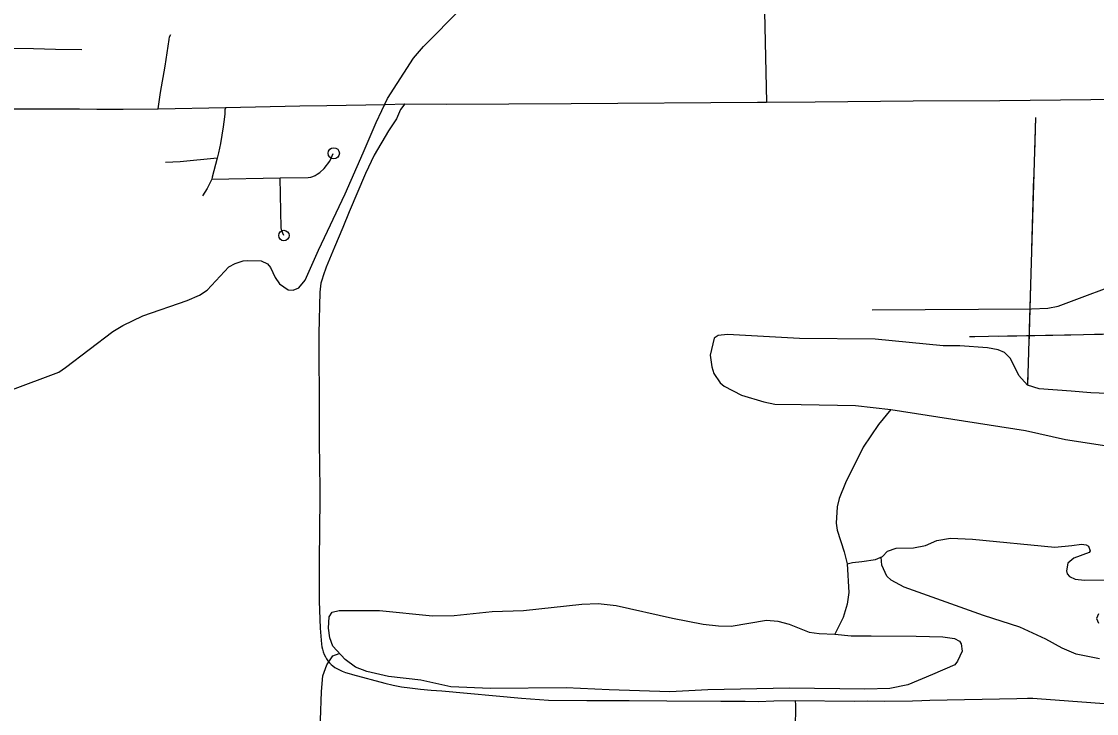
# Model space of a CAD drawing. Extents: x -19 to 366, y -4 to 359.
# Drawn here: x 158.416 to 159.537, y 188.145 to 188.866 of the extents above; entities that cross this region are included whole.
import ezdxf

# ---------------------------------------------------------------- set-up
doc = ezdxf.new("R2010")
doc.units = 0
for name, color, linetype in [('R_ROW', 7, 'Continuous'), ('R_ROW Annot', 7, 'Continuous'), ('R_Striping', 7, 'Continuous'), ('R_Temp Easement', 7, 'Continuous'), ('R_Water Annot', 7, 'Continuous'), ('Sheet Fence', 7, 'Continuous'), ('T_Detection Zones', 7, 'Continuous'), ('T_Indications', 7, 'Continuous')]:
    doc.layers.add(name, color=color, linetype=linetype)

msp = doc.modelspace()

# ---------------------------------------------------------------- linework, layer by layer
at = {"layer": 'R_ROW'}
msp.add_lwpolyline([(159.223, 188.1581), (159.2846, 188.1575), (159.2988, 188.1577), (159.3157, 188.1576), (159.3454, 188.158), (159.3549, 188.1583), (159.3633, 188.1587), (159.4541, 188.1604), (159.4653, 188.1607), (159.466, 188.1607), (159.4707, 188.1606), (159.4753, 188.1604), (159.6199, 188.1496)], dxfattribs=at)
at = {"layer": 'R_ROW Annot'}
msp.add_lwpolyline([(158.7262, 188.5406), (158.7263, 188.5093), (158.7265, 188.4831), (158.7267, 188.4276), (158.7271, 188.3788), (158.7271, 188.3692), (158.7265, 188.3035), (158.7267, 188.2617), (158.7276, 188.2337), (158.7288, 188.2171), (158.7293, 188.2143), (158.7299, 188.2116), (158.7308, 188.2089), (158.7319, 188.2062), (158.7331, 188.2037), (158.7343, 188.2016), (158.7357, 188.1995), (158.7373, 188.1976), (158.739, 188.1959), (158.7408, 188.1942), (158.7428, 188.1927), (158.7449, 188.1914), (158.7505, 188.1887), (158.754, 188.1873), (158.7577, 188.1862), (158.7602, 188.1856), (158.7612, 188.1854), (158.7951, 188.1762), (158.8037, 188.1743), (158.8123, 188.1726), (158.821, 188.1713), (158.8321, 188.17), (158.8433, 188.1689), (158.8544, 188.1682), (158.9374, 188.1606), (158.9658, 188.1585), (159.0057, 188.1581), (159.0273, 188.1583), (159.05, 188.1583), (159.0892, 188.1578), (159.1453, 188.1574), (159.1709, 188.1574), (159.1845, 188.1572), (159.2006, 188.1578), (159.223, 188.1581)], dxfattribs=at)
at = {"layer": 'R_Striping'}
for p, q in [((158.6145, 188.7017), (158.6858, 188.7029)), ((158.6858, 188.7029), (158.715, 188.7034))]:
    msp.add_line(p, q, dxfattribs=at)
for points in [[(159.1853, 189.1273), (159.1932, 188.7817)], [(158.5585, 188.7749), (158.561, 188.7918), (158.5658, 188.8193), (158.57, 188.847), (158.5706, 188.8499), (158.5718, 188.8522)], [(158.357, 188.8387), (158.3889, 188.8381), (158.4287, 188.8377), (158.4514, 188.8371), (158.4791, 188.8367)], [(159.1932, 188.7817), (159.2437, 188.7821), (159.346, 188.7831), (159.4364, 188.7835), (159.7842, 188.7873)], [(158.3919, 188.775), (158.434, 188.7749), (158.449, 188.7749), (158.4766, 188.7747), (158.4945, 188.7745), (158.5158, 188.7745), (158.5221, 188.7745), (158.5585, 188.7749)], [(158.5585, 188.7749), (158.6292, 188.7764)], [(158.6292, 188.7764), (158.6281, 188.7737), (158.628, 188.7692), (158.6272, 188.7613), (158.6265, 188.756), (158.625, 188.7475), (158.6237, 188.7388), (158.6216, 188.729), (158.6202, 188.7235)], [(158.6292, 188.7764), (158.7062, 188.7779), (158.7346, 188.7785), (158.7954, 188.7794), (158.816, 188.78)], [(158.816, 188.78), (158.8115, 188.7741), (158.8071, 188.7644), (158.7989, 188.7521), (158.7838, 188.7266), (158.7749, 188.7074), (158.7577, 188.6675), (158.7512, 188.6513), (158.7424, 188.6306), (158.734, 188.6099), (158.7306, 188.6007), (158.7296, 188.5974), (158.7284, 188.593), (158.7271, 188.5839), (158.7262, 188.5406)], [(158.816, 188.78), (158.8593, 188.7799), (158.9895, 188.7805), (159.1838, 188.7817), (159.1932, 188.7817)], [(158.6202, 188.7235), (158.5814, 188.7196), (158.5664, 188.7191)], [(158.6202, 188.7235), (158.6151, 188.7036)], [(158.715, 188.7034), (158.7179, 188.7036), (158.7198, 188.7043), (158.7224, 188.7055), (158.7246, 188.7069), (158.7272, 188.7086), (158.7319, 188.7127), (158.7378, 188.7202), (158.7412, 188.7283)], [(158.6145, 188.7017), (158.6142, 188.7009), (158.6097, 188.6917), (158.6047, 188.6843)], [(158.6151, 188.7036), (158.6145, 188.7017)], [(158.6896, 188.6427), (158.6876, 188.6476), (158.6868, 188.6508), (158.6858, 188.7029)]]:
    msp.add_lwpolyline(points, dxfattribs=at)
for centre, radius in [((158.7417, 188.7285), 0.00588), ((158.6898, 188.6428), 0.00545)]:
    msp.add_circle(centre, radius, dxfattribs=at)
at = {"layer": 'R_Temp Easement'}
for points in [[(158.6473, 188.6163), (158.6514, 188.6167), (158.666, 188.6163), (158.6725, 188.6133), (158.6759, 188.6095), (158.6806, 188.599), (158.685, 188.5924), (158.6941, 188.5863), (158.6994, 188.5859), (158.7052, 188.5882), (158.7119, 188.5963), (158.7257, 188.6275), (158.7537, 188.6864), (158.7723, 188.7289), (158.7861, 188.7606), (158.7979, 188.7855), (158.8248, 188.8275), (158.8352, 188.84), (158.875, 188.8799)], [(158.0329, 188.3031), (158.0536, 188.3149), (158.1262, 188.3593), (158.18, 188.3878), (158.2328, 188.4098), (158.3071, 188.4451), (158.4552, 188.5005), (158.462, 188.5053), (158.5113, 188.5429), (158.5219, 188.5491), (158.5425, 188.5592), (158.5889, 188.5751), (158.6018, 188.5806), (158.6096, 188.5859), (158.6323, 188.6102), (158.6391, 188.6137), (158.6473, 188.6163)], [(159.4652, 188.487), (159.4562, 188.497), (159.4476, 188.5145), (159.4412, 188.521), (159.4346, 188.5236), (159.4234, 188.5257), (159.3948, 188.5278), (159.3774, 188.5277), (159.3064, 188.5349), (159.2276, 188.5355), (159.1524, 188.5397), (159.1425, 188.5388), (159.1384, 188.5359), (159.1342, 188.5183), (159.1361, 188.5061), (159.1383, 188.4991), (159.1448, 188.4892), (159.149, 188.4858), (159.1669, 188.4766), (159.1904, 188.4694), (159.2016, 188.4669), (159.2291, 188.4666), (159.2859, 188.4658), (159.3226, 188.4616), (159.463, 188.4395), (159.5048, 188.4303), (159.6069, 188.4145)], [(159.5832, 188.4767), (159.5313, 188.4788), (159.5109, 188.4807), (159.4774, 188.4832), (159.4652, 188.487)], [(159.3226, 188.4616), (159.3097, 188.4458), (159.294, 188.4223), (159.2756, 188.3849), (159.269, 188.3689), (159.2667, 188.3602), (159.2658, 188.3429), (159.2667, 188.3357), (159.2741, 188.3132), (159.2773, 188.3005), (159.279, 188.2707), (159.2773, 188.2585), (159.2729, 188.2447), (159.2642, 188.2274)], [(159.3139, 188.3083), (159.3194, 188.314), (159.3283, 188.317), (159.3464, 188.3172), (159.3588, 188.3199), (159.3707, 188.3248), (159.3849, 188.3274), (159.408, 188.3265), (159.4936, 188.3179), (159.5114, 188.3196), (159.5214, 188.3211), (159.5264, 188.3203), (159.529, 188.319), (159.5305, 188.3143), (159.5294, 188.3126), (159.5135, 188.3067), (159.5072, 188.3014), (159.5059, 188.2934), (159.5067, 188.2903), (159.5089, 188.2875), (159.5148, 188.2848), (159.5248, 188.2837), (159.5589, 188.2839)], [(159.2773, 188.3005), (159.2828, 188.3022), (159.2925, 188.3032), (159.3067, 188.3051), (159.3139, 188.3083)], [(159.5404, 188.2016), (159.5161, 188.2064), (159.5013, 188.2128), (159.4845, 188.2222), (159.4574, 188.2345), (159.4195, 188.2467), (159.3368, 188.2762), (159.3231, 188.2836), (159.3184, 188.2878), (159.3133, 188.2994), (159.3125, 188.3075)], [(159.3771, 188.2245), (159.389, 188.223), (159.3943, 188.2201), (159.3962, 188.2173), (159.397, 188.2097), (159.3924, 188.1992), (159.3894, 188.1954), (159.3661, 188.1852), (159.3403, 188.1747), (159.3216, 188.1707), (159.2956, 188.17), (159.2169, 188.1712), (159.1318, 188.1695), (159.0922, 188.1672), (159.029, 188.1695), (158.9841, 188.1713), (158.9053, 188.1706), (158.864, 188.1725), (158.8326, 188.1795), (158.7987, 188.1833), (158.7763, 188.1883), (158.7644, 188.193), (158.7536, 188.2008), (158.7409, 188.2149), (158.7377, 188.2234), (158.7364, 188.2337), (158.7369, 188.2455), (158.74, 188.2502), (158.7474, 188.2521), (158.7896, 188.2519), (158.8447, 188.2464), (158.8674, 188.2469), (158.9068, 188.2509), (158.9396, 188.252), (159.0006, 188.2587), (159.0174, 188.2592), (159.0364, 188.2573), (159.0949, 188.244), (159.1269, 188.2379), (159.143, 188.236), (159.1563, 188.2356), (159.1932, 188.2418), (159.2048, 188.2409), (159.2167, 188.2377), (159.2375, 188.2295), (159.2481, 188.228), (159.2642, 188.2274)], [(159.5394, 188.2485), (159.5371, 188.2438), (159.5394, 188.2388)], [(159.2642, 188.2274), (159.2813, 188.2255), (159.3023, 188.2257), (159.3493, 188.2254), (159.3771, 188.2245)], [(158.7574, 187.6813), (158.7584, 187.7141), (158.7571, 187.735), (158.7529, 187.7544), (158.7247, 187.8371), (158.7147, 187.8642), (158.7031, 187.9011), (158.6995, 187.9188), (158.6997, 187.9461), (158.7018, 187.9643), (158.7024, 187.9803), (158.7081, 188.0164), (158.72, 188.0682), (158.7269, 188.1079), (158.729, 188.1676), (158.7303, 188.1839), (158.7347, 188.1955), (158.7409, 188.2046), (158.7474, 188.2071)]]:
    msp.add_lwpolyline(points, dxfattribs=at)
at = {"layer": 'R_Water Annot'}
msp.add_lwpolyline([(159.3032, 188.5654), (159.4695, 188.5663), (159.4863, 188.5671), (159.4971, 188.5693), (159.6496, 188.6263)], dxfattribs=at)
msp.add_lwpolyline([(159.3032, 188.5654), (159.4695, 188.5663), (159.4863, 188.5671), (159.4971, 188.5693), (159.6496, 188.6263)], dxfattribs=at)
at = {"layer": 'Sheet Fence'}
for points in [[(168.7902, 2.2442), (168.5607, 10.8615), (168.3304, 19.479), (168.0993, 28.0965), (167.8673, 36.7142), (167.6346, 45.3321), (167.4011, 53.95), (167.1668, 62.5681), (166.9316, 71.1863), (166.6957, 79.8047), (166.459, 88.4232), (166.2215, 97.0418), (165.9832, 105.6605), (165.7441, 114.2794), (165.5043, 122.8984), (165.2636, 131.5176), (165.0221, 140.1368), (164.7799, 148.7563), (164.5369, 157.3758), (164.2931, 165.9955), (164.0485, 174.6153), (163.8031, 183.2352), (163.5569, 191.8553), (163.31, 200.4755), (163.0623, 209.0959), (162.8138, 217.7164), (162.5645, 226.337), (162.3145, 234.9577), (162.0637, 243.5786), (161.8121, 252.1997), (161.5597, 260.8208), (161.3066, 269.4421), (161.0527, 278.0636), (160.798, 286.6851), (160.5426, 295.3068), (160.2864, 303.9287), (160.0294, 312.5507), (159.7717, 321.1728), (159.5132, 329.7951), (159.2539, 338.4175), (158.9939, 347.04)], [(0, 180.8999), (7.1228, 180.9044), (14.2457, 180.9176), (21.3685, 180.9397), (28.4912, 180.9706), (35.614, 181.0103), (42.7366, 181.0589), (49.8592, 181.1163), (56.9818, 181.1825), (64.1042, 181.2575), (71.2266, 181.3414), (78.3488, 181.4341), (85.4709, 181.5357), (92.5929, 181.646), (99.7147, 181.7652), (106.8364, 181.8933), (113.9579, 182.0301), (121.0793, 182.1758), (128.2005, 182.3303), (135.3214, 182.4936), (142.4422, 182.6658), (149.5627, 182.8468), (156.683, 183.0366), (163.8031, 183.2352), (170.9229, 183.4427), (178.0425, 183.659), (185.1617, 183.8841), (192.2807, 184.1181), (199.3994, 184.3608), (206.5178, 184.6124), (213.6359, 184.8728), (220.7537, 185.1421), (227.8711, 185.4201), (234.9881, 185.707), (242.1048, 186.0027), (249.2212, 186.3073), (256.3371, 186.6206), (263.4526, 186.9428), (270.5678, 187.2738), (277.6825, 187.6136), (284.7968, 187.9622), (291.9107, 188.3197), (299.0241, 188.6859), (306.1371, 189.061), (313.2495, 189.4449), (320.3615, 189.8377), (327.4731, 190.2392), (334.5841, 190.6495), (341.6946, 191.0687)], [(161.4532, 2.0533), (161.2336, 10.6702), (161.0133, 19.2873), (160.7922, 27.9044), (160.5704, 36.5217), (160.3478, 45.1392), (160.1245, 53.7568), (159.9003, 62.3745), (159.6754, 70.9923), (159.4498, 79.6103), (159.2234, 88.2284), (158.9962, 96.8466), (158.7683, 105.465), (158.5396, 114.0835), (158.3102, 122.7022), (158.08, 131.321), (157.849, 139.9399), (157.6173, 148.559), (157.3849, 157.1782), (157.1517, 165.7975), (156.9177, 174.417), (156.683, 183.0366), (156.511, 189.3363)]]:
    msp.add_spline(points, degree=3, dxfattribs=at)
at = {"layer": 'T_Detection Zones'}
for points in [[(159.4735, 188.766), (159.4652, 188.487)], [(159.4735, 188.766), (159.4724, 188.7285)], [(159.4716, 188.7035), (159.4694, 188.6286)], [(159.4687, 188.6036), (159.4665, 188.5286)], [(161.0719, 188.5541), (161.0474, 188.5536), (161.0231, 188.5493), (160.9966, 188.5444), (160.9063, 188.5444), (160.298, 188.5505), (159.7418, 188.5432), (159.4048, 188.5372)], [(159.5103, 188.5391), (159.4354, 188.5377)], [(159.6103, 188.5409), (159.5353, 188.5395)], [(159.4104, 188.5373), (159.4048, 188.5372)], [(159.4657, 188.5036), (159.4652, 188.487)]]:
    msp.add_lwpolyline(points, dxfattribs=at)
at = {"layer": 'T_Indications'}
msp.add_lwpolyline([(159.223, 188.1581), (159.2233, 188.1534), (159.223, 188.1282), (159.2228, 188.0815), (159.2185, 187.8007), (159.2157, 187.6667)], dxfattribs=at)

doc.saveas('drawing.dxf')
